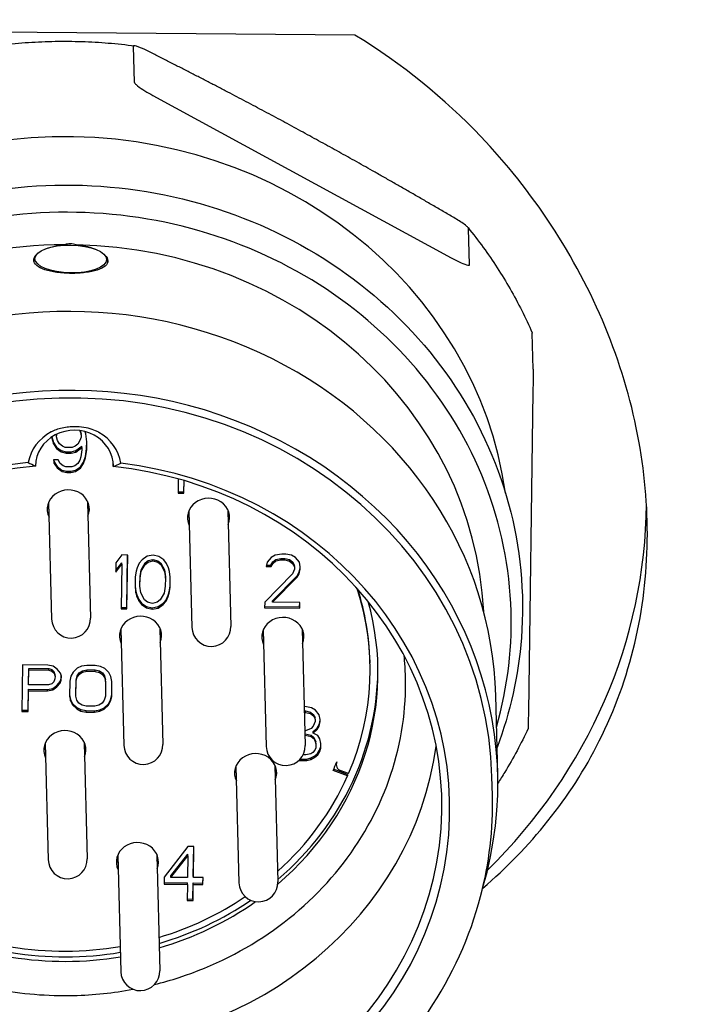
# Model space of a CAD drawing. Header units: inches. Extents: x 24 to 1128, y -94 to 748.
# Tile 386 of 573: x 391.197 to 391.865, y 506.062 to 507.056. Entities that reach past the tile are written whole.
import ezdxf

# ---------------------------------------------------------------- set-up
doc = ezdxf.new("R2010")
doc.units = ezdxf.units.IN
doc.header["$LTSCALE"] = 32
doc.header["$MEASUREMENT"] = 0
doc.layers.add('Dimension (ANSI)', color=7, linetype='Continuous', lineweight=25)
doc.layers.add('Visible (ANSI)', color=7, linetype='Continuous', lineweight=30)
doc.styles.add('Note Text (ANSI)', font='tahoma.ttf')
doc.dimstyles.new('Architectural (ANSI)', dxfattribs={"dimscale": 32, "dimtxt": 0.125, "dimasz": 0.098425, "dimexe": 0.125, "dimexo": 0.0625, "dimgap": 0.031496, "dimtad": 0, "dimtih": 1, "dimtoh": 1, "dimdec": 4, "dimrnd": 1e-08, "dimzin": 3, "dimdsep": 46, "dimlunit": 4, "dimtxsty": 'Note Text (ANSI)', "dimcen": 0.09, "dimdle": 0.393701, "dimclrd": 256, "dimclre": 256, "dimclrt": 256, "dimadec": 0, "dimazin": 3, "dimtfac": 0.96, "dimtofl": 0, "dimtmove": 0, "dimatfit": 3, "dimfxl": 1, "dimfrac": 2, "dimtolj": 1, "dimtzin": 12, "dimlwd": -1, "dimlwe": -1, "dimarcsym": 0})

# ---------------------------------------------------------------- blocks, each defined once
blk = doc.blocks.new('*D22')
at = {"layer": 'Defpoints', "color": 0, "transparency": 16777216}
for p in [(438.47989, 699.41052), (351.85681, 463.84902), (472.38339, 463.84902)]:
    blk.add_point(p, dxfattribs=at)
at = {"layer": 'Dimension (ANSI)', "transparency": 16777216}
for p, q in [((436.47989, 699.41052), (347.85681, 699.41052)), ((351.85681, 696.26091), (351.85681, 597.16282)), ((351.85681, 466.99862), (351.85681, 590.09671)), ((470.38339, 463.84902), (347.85681, 463.84902))]:
    blk.add_line(p, q, dxfattribs=at)
for points in [[(351.33187, 696.26091), (352.38174, 696.26091), (351.85681, 699.41052)], [(351.33187, 466.99862), (352.38174, 466.99862), (351.85681, 463.84902)]]:
    blk.add_solid(points, dxfattribs=at)
at = {"layer": 'Dimension (ANSI)', "transparency": 16777216, "insert": (338.70839, 596.15495), "char_height": 4, "attachment_point": 1, "style": 'Note Text (ANSI)'}
blk.add_mtext('\\A1;19\'-7 9/16"', dxfattribs=at)

msp = doc.modelspace()

# ---------------------------------------------------------------- linework, layer by layer
at = {"layer": 'Visible (ANSI)'}
for p, q in [((391.53517, 507.04077), (390.95631, 507.04544)), ((391.31248, 506.99308), (391.31155, 507.02952)), ((391.33103, 506.97997), (391.63245, 506.81599)), ((391.65084, 506.809), (391.6499, 506.84544)), ((391.21231, 506.81686), (391.21106, 506.81282)), ((391.28425, 506.81585), (391.28538, 506.81178)), ((391.7151, 506.70358), (391.71416, 506.74002)), ((391.7149, 506.68072), (391.71035, 506.35765)), ((391.22904, 506.63503), (391.22903, 506.63395)), ((391.22903, 506.63395), (391.23092, 506.62815)), ((391.2291, 506.63507), (391.23088, 506.62959)), ((391.23393, 506.63651), (391.23395, 506.63779)), ((391.23397, 506.63507), (391.23393, 506.63651)), ((391.23397, 506.63507), (391.234, 506.63739)), ((391.2349, 506.63159), (391.23397, 506.63507)), ((391.234, 506.63739), (391.23399, 506.63781)), ((391.234, 506.63739), (391.23415, 506.63788)), ((391.25721, 506.6415), (391.25767, 506.64067)), ((391.25857, 506.63487), (391.25754, 506.63141)), ((391.25767, 506.64067), (391.25765, 506.64144)), ((391.25767, 506.64067), (391.2586, 506.63719)), ((391.25781, 506.64142), (391.25856, 506.63863)), ((391.2586, 506.63719), (391.25856, 506.63863)), ((391.2586, 506.63719), (391.25857, 506.63487)), ((391.26354, 506.63831), (391.26286, 506.64041)), ((391.26441, 506.6302), (391.26354, 506.63831)), ((391.23088, 506.62959), (391.23377, 506.62494)), ((391.23092, 506.62815), (391.23088, 506.62959)), ((391.23092, 506.62815), (391.2338, 506.6235)), ((391.23377, 506.62494), (391.23864, 506.62143)), ((391.2338, 506.6235), (391.23377, 506.62494)), ((391.2338, 506.6235), (391.23867, 506.61999)), ((391.23682, 506.6281), (391.2349, 506.63159)), ((391.23974, 506.62577), (391.23682, 506.6281)), ((391.24268, 506.62458), (391.23974, 506.62577)), ((391.24956, 506.62453), (391.24268, 506.62458)), ((391.25253, 506.62566), (391.24956, 506.62453)), ((391.25552, 506.62795), (391.25253, 506.62566)), ((391.2534, 506.62131), (391.25937, 506.62589)), ((391.25344, 506.61987), (391.25941, 506.62445)), ((391.25754, 506.63141), (391.25552, 506.62795)), ((391.25941, 506.62445), (391.25937, 506.62589)), ((391.25941, 506.62445), (391.25937, 506.62213)), ((391.26316, 506.61544), (391.26426, 506.62354)), ((391.26426, 506.62354), (391.26436, 506.63067)), ((391.26429, 506.62209), (391.26426, 506.62354)), ((391.26429, 506.62209), (391.26441, 506.6302)), ((391.23864, 506.62143), (391.24354, 506.62023)), ((391.23867, 506.61999), (391.23864, 506.62143)), ((391.23867, 506.61999), (391.24358, 506.61879)), ((391.24354, 506.62023), (391.24846, 506.62019)), ((391.24358, 506.61879), (391.24354, 506.62023)), ((391.24358, 506.61879), (391.2485, 506.61875)), ((391.24846, 506.62019), (391.2534, 506.62131)), ((391.2485, 506.61875), (391.24846, 506.62019)), ((391.2485, 506.61875), (391.25344, 506.61987)), ((391.25344, 506.61987), (391.2534, 506.62131)), ((391.25829, 506.6152), (391.25726, 506.61173)), ((391.25937, 506.62213), (391.25829, 506.6152)), ((391.26111, 506.60967), (391.26316, 506.61544)), ((391.26115, 506.60823), (391.2632, 506.614)), ((391.2632, 506.614), (391.26316, 506.61544)), ((391.2632, 506.614), (391.26429, 506.62209)), ((391.23561, 506.61191), (391.23069, 506.61195)), ((391.23069, 506.61195), (391.23162, 506.60847)), ((391.23104, 506.61194), (391.23159, 506.60991)), ((391.23159, 506.60991), (391.23447, 506.60525)), ((391.23162, 506.60847), (391.23159, 506.60991)), ((391.23162, 506.60847), (391.23451, 506.60381)), ((391.23447, 506.60525), (391.23934, 506.60174)), ((391.23451, 506.60381), (391.23447, 506.60525)), ((391.23451, 506.60381), (391.23938, 506.6003)), ((391.23753, 506.60842), (391.23561, 506.61191)), ((391.24045, 506.60608), (391.23753, 506.60842)), ((391.24338, 506.6049), (391.24045, 506.60608)), ((391.24929, 506.60485), (391.24338, 506.6049)), ((391.25226, 506.60599), (391.24929, 506.60485)), ((391.25524, 506.60828), (391.25226, 506.60599)), ((391.25312, 506.60163), (391.25809, 506.60506)), ((391.25316, 506.60019), (391.25813, 506.60362)), ((391.25726, 506.61173), (391.25524, 506.60828)), ((391.25809, 506.60506), (391.26111, 506.60967)), ((391.25813, 506.60362), (391.25809, 506.60506)), ((391.25813, 506.60362), (391.26115, 506.60823)), ((391.26115, 506.60823), (391.26111, 506.60967)), ((391.29112, 506.60798), (391.29119, 506.60514)), ((391.23934, 506.60174), (391.24425, 506.60055)), ((391.23938, 506.6003), (391.23934, 506.60174)), ((391.23938, 506.6003), (391.24429, 506.59911)), ((391.24425, 506.60055), (391.24819, 506.60051)), ((391.24429, 506.59911), (391.24425, 506.60055)), ((391.24429, 506.59911), (391.24822, 506.59907)), ((391.24819, 506.60051), (391.25312, 506.60163)), ((391.24822, 506.59907), (391.24819, 506.60051)), ((391.24822, 506.59907), (391.25316, 506.60019)), ((391.25316, 506.60019), (391.25312, 506.60163)), ((391.35679, 506.5927), (391.35659, 506.57825)), ((391.36246, 506.57965), (391.36262, 506.59103)), ((391.36249, 506.5782), (391.36267, 506.59102)), ((391.35659, 506.57825), (391.36249, 506.5782)), ((391.35661, 506.57969), (391.36246, 506.57965)), ((391.36249, 506.5782), (391.36246, 506.57965)), ((391.22586, 506.56899), (391.22889, 506.45129)), ((391.26522, 506.57), (391.26825, 506.4523)), ((391.36748, 506.56059), (391.3705, 506.4429)), ((391.40683, 506.5616), (391.40986, 506.44391)), ((391.29981, 506.51596), (391.29379, 506.50791)), ((391.30571, 506.51592), (391.29981, 506.51596)), ((391.30491, 506.46296), (391.30565, 506.51592)), ((391.30495, 506.46152), (391.30571, 506.51592)), ((391.32538, 506.5146), (391.32041, 506.51117)), ((391.3313, 506.51571), (391.32538, 506.5146)), ((391.33719, 506.5145), (391.3313, 506.51571)), ((391.34206, 506.51099), (391.33719, 506.5145)), ((391.45056, 506.51345), (391.44655, 506.50885)), ((391.45453, 506.51574), (391.45056, 506.51345)), ((391.46143, 506.51684), (391.45453, 506.51574)), ((391.46537, 506.51681), (391.46143, 506.51684)), ((391.47126, 506.5156), (391.46537, 506.51681)), ((391.47516, 506.51325), (391.47126, 506.5156)), ((391.47903, 506.50859), (391.47516, 506.51325)), ((391.29379, 506.50791), (391.29366, 506.49865)), ((391.29366, 506.49865), (391.29968, 506.5067)), ((391.29368, 506.50017), (391.29964, 506.50814)), ((391.29968, 506.5067), (391.29904, 506.46156)), ((391.29968, 506.5067), (391.29964, 506.50814)), ((391.31741, 506.50772), (391.31537, 506.5031)), ((391.32041, 506.51117), (391.31741, 506.50772)), ((391.31922, 506.50104), (391.32326, 506.50795)), ((391.31926, 506.4996), (391.3233, 506.50651)), ((391.32326, 506.50795), (391.32624, 506.51024)), ((391.3233, 506.50651), (391.32326, 506.50795)), ((391.3233, 506.50651), (391.32628, 506.5088)), ((391.32624, 506.51024), (391.33118, 506.51136)), ((391.32628, 506.5088), (391.32624, 506.51024)), ((391.32628, 506.5088), (391.33122, 506.50992)), ((391.33122, 506.50992), (391.33118, 506.51136)), ((391.33118, 506.51136), (391.33609, 506.51017)), ((391.33122, 506.50992), (391.33612, 506.50872)), ((391.33612, 506.50872), (391.33609, 506.51017)), ((391.33609, 506.51017), (391.339, 506.50783)), ((391.33612, 506.50872), (391.33904, 506.50639)), ((391.33904, 506.50639), (391.339, 506.50783)), ((391.339, 506.50783), (391.34284, 506.50085)), ((391.33904, 506.50639), (391.34288, 506.49941)), ((391.34496, 506.5075), (391.34206, 506.51099)), ((391.34687, 506.50285), (391.34496, 506.5075)), ((391.44655, 506.50885), (391.44551, 506.50423)), ((391.44551, 506.50423), (391.45043, 506.50419)), ((391.44583, 506.50567), (391.45039, 506.50563)), ((391.45039, 506.50563), (391.45241, 506.50909)), ((391.45043, 506.50419), (391.45039, 506.50563)), ((391.45043, 506.50419), (391.45244, 506.50765)), ((391.45241, 506.50909), (391.45539, 506.51138)), ((391.45244, 506.50765), (391.45241, 506.50909)), ((391.45244, 506.50765), (391.45543, 506.50994)), ((391.45539, 506.51138), (391.46033, 506.5125)), ((391.45543, 506.50994), (391.45539, 506.51138)), ((391.45543, 506.50994), (391.46037, 506.51106)), ((391.46033, 506.5125), (391.46426, 506.51247)), ((391.46037, 506.51106), (391.46033, 506.5125)), ((391.46037, 506.51106), (391.4643, 506.51103)), ((391.46426, 506.51247), (391.46917, 506.51127)), ((391.4643, 506.51103), (391.46426, 506.51247)), ((391.4643, 506.51103), (391.46921, 506.50983)), ((391.46917, 506.51127), (391.47209, 506.50893)), ((391.46921, 506.50983), (391.46917, 506.51127)), ((391.46921, 506.50983), (391.47213, 506.50749)), ((391.47209, 506.50893), (391.47401, 506.50544)), ((391.47213, 506.50749), (391.47209, 506.50893)), ((391.47213, 506.50749), (391.47404, 506.504)), ((391.47404, 506.504), (391.47401, 506.50544)), ((391.47404, 506.504), (391.47401, 506.50169)), ((391.47995, 506.50396), (391.47903, 506.50859)), ((391.47988, 506.50308), (391.4799, 506.50423)), ((391.47992, 506.50164), (391.47995, 506.50396)), ((391.31328, 506.49386), (391.31313, 506.48344)), ((391.31434, 506.49964), (391.31328, 506.49386)), ((391.31537, 506.5031), (391.31434, 506.49964)), ((391.31803, 506.486), (391.31814, 506.4941)), ((391.31814, 506.4941), (391.31922, 506.50104)), ((391.31818, 506.49266), (391.31814, 506.4941)), ((391.31818, 506.49266), (391.31926, 506.4996)), ((391.31926, 506.4996), (391.31922, 506.50104)), ((391.34288, 506.49941), (391.34284, 506.50085)), ((391.34284, 506.50085), (391.34373, 506.4939)), ((391.34288, 506.49941), (391.34377, 506.49246)), ((391.34377, 506.49246), (391.34373, 506.4939)), ((391.3478, 506.49937), (391.34687, 506.50285)), ((391.3487, 506.49358), (391.3478, 506.49937)), ((391.34852, 506.4846), (391.34865, 506.49391)), ((391.34856, 506.48316), (391.3487, 506.49358)), ((391.47198, 506.49707), (391.44402, 506.46836)), ((391.45185, 506.46974), (391.47681, 506.495)), ((391.45189, 506.4683), (391.47685, 506.49356)), ((391.47401, 506.50169), (391.47198, 506.49707)), ((391.47681, 506.495), (391.47883, 506.49846)), ((391.47685, 506.49356), (391.47681, 506.495)), ((391.47685, 506.49356), (391.47887, 506.49702)), ((391.47883, 506.49846), (391.47988, 506.50308)), ((391.47887, 506.49702), (391.47883, 506.49846)), ((391.47887, 506.49702), (391.47992, 506.50164)), ((391.47992, 506.50164), (391.47988, 506.50308)), ((391.31313, 506.48344), (391.31403, 506.47765)), ((391.31314, 506.48455), (391.31399, 506.47909)), ((391.31807, 506.48456), (391.31803, 506.486)), ((391.31807, 506.48456), (391.31818, 506.49266)), ((391.31895, 506.47761), (391.31807, 506.48456)), ((391.34365, 506.48436), (391.34257, 506.47742)), ((391.34377, 506.49246), (391.34365, 506.48436)), ((391.34745, 506.47882), (391.34852, 506.4846)), ((391.34856, 506.48316), (391.34852, 506.4846)), ((391.31399, 506.47909), (391.31493, 506.47561)), ((391.31403, 506.47765), (391.31399, 506.47909)), ((391.31403, 506.47765), (391.31497, 506.47417)), ((391.31493, 506.47561), (391.31683, 506.47096)), ((391.31497, 506.47417), (391.31493, 506.47561)), ((391.31497, 506.47417), (391.31687, 506.46952)), ((391.32279, 506.47063), (391.31895, 506.47761)), ((391.34257, 506.47742), (391.33854, 506.47051)), ((391.34439, 506.47074), (391.34642, 506.47536)), ((391.34443, 506.4693), (391.34646, 506.47392)), ((391.34642, 506.47536), (391.34745, 506.47882)), ((391.34646, 506.47392), (391.34642, 506.47536)), ((391.34646, 506.47392), (391.34749, 506.47738)), ((391.34749, 506.47738), (391.34745, 506.47882)), ((391.34749, 506.47738), (391.34856, 506.48316)), ((391.31683, 506.47096), (391.31974, 506.46747)), ((391.31687, 506.46952), (391.31683, 506.47096)), ((391.31687, 506.46952), (391.31977, 506.46603)), ((391.31974, 506.46747), (391.32461, 506.46396)), ((391.31977, 506.46603), (391.31974, 506.46747)), ((391.31977, 506.46603), (391.32465, 506.46252)), ((391.32571, 506.46829), (391.32279, 506.47063)), ((391.32461, 506.46396), (391.3305, 506.46275)), ((391.32465, 506.46252), (391.32461, 506.46396)), ((391.33062, 506.4671), (391.32571, 506.46829)), ((391.3305, 506.46275), (391.33642, 506.46386)), ((391.33555, 506.46822), (391.33062, 506.4671)), ((391.33854, 506.47051), (391.33555, 506.46822)), ((391.33642, 506.46386), (391.34139, 506.46729)), ((391.33645, 506.46242), (391.33642, 506.46386)), ((391.33645, 506.46242), (391.34142, 506.46585)), ((391.34139, 506.46729), (391.34439, 506.47074)), ((391.34142, 506.46585), (391.34139, 506.46729)), ((391.34142, 506.46585), (391.34443, 506.4693)), ((391.34443, 506.4693), (391.34439, 506.47074)), ((391.44402, 506.46836), (391.44393, 506.46257)), ((391.44396, 506.46401), (391.47933, 506.46373)), ((391.45189, 506.4683), (391.45185, 506.46974)), ((391.47944, 506.46808), (391.45189, 506.4683)), ((391.47933, 506.46373), (391.47939, 506.46808)), ((391.47936, 506.46229), (391.47933, 506.46373)), ((391.47936, 506.46229), (391.47944, 506.46808)), ((391.29904, 506.46156), (391.30495, 506.46152)), ((391.29906, 506.463), (391.30491, 506.46296)), ((391.30495, 506.46152), (391.30491, 506.46296)), ((391.32465, 506.46252), (391.33053, 506.46131)), ((391.33053, 506.46131), (391.3305, 506.46275)), ((391.33053, 506.46131), (391.33645, 506.46242)), ((391.44393, 506.46257), (391.47936, 506.46229)), ((391.29887, 506.44145), (391.3019, 506.32376)), ((391.33823, 506.44247), (391.34125, 506.32477)), ((391.44255, 506.4403), (391.44558, 506.3226)), ((391.48191, 506.44131), (391.48494, 506.32361)), ((391.19943, 506.40506), (391.19877, 506.35791)), ((391.22502, 506.40485), (391.19943, 506.40506)), ((391.23033, 506.40381), (391.22502, 506.40485)), ((391.26446, 506.40454), (391.25912, 506.40358)), ((391.27299, 506.40447), (391.26446, 506.40454)), ((391.27831, 506.40342), (391.27299, 506.40447)), ((391.55042, 506.40679), (391.55038, 506.40823)), ((391.20551, 506.38639), (391.20572, 506.40143)), ((391.20554, 506.38495), (391.20576, 506.39999)), ((391.20576, 506.39999), (391.20572, 506.40143)), ((391.20572, 506.40143), (391.22598, 506.40127)), ((391.20576, 506.39999), (391.22601, 506.39983)), ((391.22601, 506.39983), (391.22598, 506.40127)), ((391.22598, 506.40127), (391.22916, 506.40024)), ((391.22601, 506.39983), (391.2292, 506.3988)), ((391.2292, 506.3988), (391.22916, 506.40024)), ((391.22916, 506.40024), (391.23126, 506.39822)), ((391.2292, 506.3988), (391.2313, 506.39678)), ((391.23456, 506.40076), (391.23033, 506.40381)), ((391.2313, 506.39678), (391.23126, 506.39822)), ((391.23126, 506.39822), (391.23229, 506.3952)), ((391.2313, 506.39678), (391.23232, 506.39376)), ((391.23232, 506.39376), (391.23229, 506.3952)), ((391.2377, 506.39673), (391.23456, 506.40076)), ((391.23872, 506.39371), (391.2377, 506.39673)), ((391.25051, 506.39763), (391.24832, 506.39363)), ((391.25483, 506.4016), (391.25051, 506.39763)), ((391.25354, 506.39001), (391.25466, 506.39402)), ((391.25466, 506.39402), (391.25684, 506.39701)), ((391.2547, 506.39258), (391.25466, 506.39402)), ((391.2547, 506.39258), (391.25687, 506.39557)), ((391.25912, 506.40358), (391.25483, 506.4016)), ((391.25684, 506.39701), (391.26006, 506.39899)), ((391.25687, 506.39557), (391.25684, 506.39701)), ((391.25687, 506.39557), (391.2601, 506.39755)), ((391.26006, 506.39899), (391.26434, 506.39996)), ((391.2601, 506.39755), (391.26006, 506.39899)), ((391.2601, 506.39755), (391.26438, 506.39852)), ((391.26438, 506.39852), (391.26434, 506.39996)), ((391.26434, 506.39996), (391.27287, 506.39989)), ((391.26438, 506.39852), (391.27291, 506.39845)), ((391.27291, 506.39845), (391.27287, 506.39989)), ((391.27287, 506.39989), (391.27712, 506.39885)), ((391.27291, 506.39845), (391.27716, 506.39741)), ((391.27716, 506.39741), (391.27712, 506.39885)), ((391.27712, 506.39885), (391.28029, 506.39682)), ((391.27716, 506.39741), (391.28033, 506.39538)), ((391.28255, 506.40138), (391.27831, 506.40342)), ((391.28033, 506.39538), (391.28029, 506.39682)), ((391.28029, 506.39682), (391.28238, 506.39379)), ((391.28033, 506.39538), (391.28242, 506.39235)), ((391.28675, 506.39733), (391.28255, 506.40138)), ((391.28883, 506.3933), (391.28675, 506.39733)), ((391.20554, 506.38495), (391.20551, 506.38639)), ((391.2258, 506.38478), (391.20554, 506.38495)), ((391.22901, 506.38576), (391.2258, 506.38478)), ((391.23117, 506.38775), (391.22901, 506.38576)), ((391.22996, 506.38117), (391.23426, 506.38415)), ((391.23228, 506.39075), (391.23117, 506.38775)), ((391.23232, 506.39376), (391.23228, 506.39075)), ((391.23426, 506.38415), (391.23752, 506.38814)), ((391.2343, 506.38271), (391.23426, 506.38415)), ((391.2343, 506.38271), (391.23756, 506.38669)), ((391.23752, 506.38814), (391.23863, 506.39114)), ((391.23756, 506.38669), (391.23752, 506.38814)), ((391.23756, 506.38669), (391.23866, 506.3897)), ((391.23863, 506.39114), (391.23867, 506.39387)), ((391.23866, 506.3897), (391.23863, 506.39114)), ((391.23866, 506.3897), (391.23872, 506.39371)), ((391.24718, 506.38862), (391.24697, 506.37358)), ((391.24832, 506.39363), (391.24718, 506.38862)), ((391.25333, 506.37497), (391.25354, 506.39001)), ((391.25336, 506.37353), (391.25358, 506.38857)), ((391.25358, 506.38857), (391.25354, 506.39001)), ((391.25358, 506.38857), (391.2547, 506.39258)), ((391.28242, 506.39235), (391.28238, 506.39379)), ((391.28238, 506.39379), (391.28339, 506.38977)), ((391.28242, 506.39235), (391.28343, 506.38833)), ((391.28343, 506.38833), (391.28322, 506.37329)), ((391.28343, 506.38833), (391.28339, 506.38977)), ((391.28983, 506.38828), (391.28883, 506.3933)), ((391.28958, 506.37467), (391.28977, 506.38855)), ((391.28961, 506.37323), (391.28983, 506.38828)), ((391.20513, 506.3593), (391.20542, 506.38037)), ((391.20516, 506.35786), (391.20546, 506.37893)), ((391.20542, 506.38037), (391.22461, 506.38021)), ((391.20546, 506.37893), (391.20542, 506.38037)), ((391.20546, 506.37893), (391.22465, 506.37877)), ((391.22461, 506.38021), (391.22996, 506.38117)), ((391.22465, 506.37877), (391.22461, 506.38021)), ((391.22465, 506.37877), (391.22999, 506.37973)), ((391.22999, 506.37973), (391.22996, 506.38117)), ((391.22999, 506.37973), (391.2343, 506.38271)), ((391.24698, 506.37475), (391.24793, 506.36999)), ((391.25336, 506.37353), (391.25333, 506.37497)), ((391.28844, 506.36967), (391.28958, 506.37467)), ((391.28961, 506.37323), (391.28958, 506.37467)), ((391.67934, 506.29436), (391.67729, 506.37403)), ((391.24697, 506.37358), (391.24796, 506.36855)), ((391.24793, 506.36999), (391.25, 506.36596)), ((391.24796, 506.36855), (391.24793, 506.36999)), ((391.24796, 506.36855), (391.25004, 506.36452)), ((391.25, 506.36596), (391.25421, 506.36192)), ((391.25004, 506.36452), (391.25, 506.36596)), ((391.25004, 506.36452), (391.25425, 506.36048)), ((391.25437, 506.3695), (391.25336, 506.37353)), ((391.25646, 506.36648), (391.25437, 506.3695)), ((391.25963, 506.36445), (391.25646, 506.36648)), ((391.26388, 506.36341), (391.25963, 506.36445)), ((391.27669, 506.36431), (391.27241, 506.36334)), ((391.27992, 506.36629), (391.27669, 506.36431)), ((391.28209, 506.36928), (391.27992, 506.36629)), ((391.28193, 506.36169), (391.28625, 506.36567)), ((391.28197, 506.36025), (391.28629, 506.36423)), ((391.28322, 506.37329), (391.28209, 506.36928)), ((391.28625, 506.36567), (391.28844, 506.36967)), ((391.28629, 506.36423), (391.28625, 506.36567)), ((391.28629, 506.36423), (391.28848, 506.36823)), ((391.28848, 506.36823), (391.28844, 506.36967)), ((391.28848, 506.36823), (391.28961, 506.37323)), ((391.19877, 506.35791), (391.20516, 506.35786)), ((391.19879, 506.35935), (391.20513, 506.3593)), ((391.20516, 506.35786), (391.20513, 506.3593)), ((391.25421, 506.36192), (391.25845, 506.35988)), ((391.25425, 506.36048), (391.25421, 506.36192)), ((391.25425, 506.36048), (391.25848, 506.35844)), ((391.25845, 506.35988), (391.26376, 506.35883)), ((391.25848, 506.35844), (391.25845, 506.35988)), ((391.25848, 506.35844), (391.2638, 506.35739)), ((391.26376, 506.35883), (391.27229, 506.35876)), ((391.2638, 506.35739), (391.26376, 506.35883)), ((391.2638, 506.35739), (391.27233, 506.35732)), ((391.27241, 506.36334), (391.26388, 506.36341)), ((391.27229, 506.35876), (391.27764, 506.35972)), ((391.27233, 506.35732), (391.27229, 506.35876)), ((391.27233, 506.35732), (391.27767, 506.35828)), ((391.27764, 506.35972), (391.28193, 506.36169)), ((391.27767, 506.35828), (391.27764, 506.35972)), ((391.27767, 506.35828), (391.28197, 506.36025)), ((391.28197, 506.36025), (391.28193, 506.36169)), ((391.48446, 506.36287), (391.48393, 506.36287)), ((391.48404, 506.35852), (391.48533, 506.35851)), ((391.48407, 506.35708), (391.48536, 506.35707)), ((391.49133, 506.36165), (391.48446, 506.36287)), ((391.48533, 506.35851), (391.49023, 506.35732)), ((391.48536, 506.35707), (391.48533, 506.35851)), ((391.48536, 506.35707), (391.49027, 506.35588)), ((391.49023, 506.35732), (391.49315, 506.35498)), ((391.49027, 506.35588), (391.49023, 506.35732)), ((391.49027, 506.35588), (391.49319, 506.35354)), ((391.49524, 506.35931), (391.49133, 506.36165)), ((391.49315, 506.35498), (391.49507, 506.35149)), ((391.49319, 506.35354), (391.49315, 506.35498)), ((391.49911, 506.35465), (391.49524, 506.35931)), ((391.50003, 506.35001), (391.49911, 506.35465)), ((391.49507, 506.34773), (391.49304, 506.34312)), ((391.49319, 506.35354), (391.49511, 506.35005)), ((391.49511, 506.35005), (391.49507, 506.35149)), ((391.49511, 506.35005), (391.49507, 506.34773)), ((391.49689, 506.34106), (391.49891, 506.34451)), ((391.49891, 506.34451), (391.49996, 506.34913)), ((391.49894, 506.34307), (391.49891, 506.34451)), ((391.49894, 506.34307), (391.49999, 506.34769)), ((391.49996, 506.34913), (391.49997, 506.35028)), ((391.49999, 506.34769), (391.49996, 506.34913)), ((391.49999, 506.34769), (391.50003, 506.35001)), ((391.4851, 506.33855), (391.48455, 506.33856)), ((391.48463, 506.33537), (391.485, 506.33536)), ((391.485, 506.33536), (391.49089, 506.33416)), ((391.48504, 506.33392), (391.485, 506.33536)), ((391.49104, 506.34082), (391.4851, 506.33855)), ((391.49304, 506.34312), (391.49104, 506.34082)), ((391.49291, 506.33762), (391.49689, 506.34106)), ((391.49294, 506.33618), (391.49291, 506.33762)), ((391.49294, 506.33618), (391.49693, 506.33962)), ((391.49783, 506.33382), (391.49294, 506.33618)), ((391.49693, 506.33962), (391.49689, 506.34106)), ((391.49693, 506.33962), (391.49894, 506.34307)), ((391.22245, 506.32601), (391.22547, 506.20831)), ((391.2618, 506.32702), (391.26483, 506.20932)), ((391.48467, 506.33393), (391.48504, 506.33392)), ((391.48504, 506.33392), (391.49093, 506.33272)), ((391.49089, 506.33416), (391.49381, 506.33182)), ((391.49093, 506.33272), (391.49089, 506.33416)), ((391.49093, 506.33272), (391.49385, 506.33038)), ((391.49381, 506.33182), (391.49571, 506.32718)), ((391.49385, 506.33038), (391.49381, 506.33182)), ((391.49385, 506.33038), (391.49575, 506.32574)), ((391.49575, 506.32574), (391.49568, 506.32111)), ((391.49575, 506.32574), (391.49571, 506.32718)), ((391.49975, 506.33033), (391.49783, 506.33382)), ((391.50067, 506.3257), (391.49975, 506.33033)), ((391.50057, 506.32251), (391.50062, 506.32597)), ((391.5006, 506.32107), (391.50067, 506.3257)), ((391.49068, 506.31536), (391.48574, 506.31424)), ((391.49267, 506.3165), (391.49068, 506.31536)), ((391.49467, 506.3188), (391.49267, 506.3165)), ((391.49453, 506.31329), (391.49752, 506.31559)), ((391.49568, 506.32111), (391.49467, 506.3188)), ((391.49752, 506.31559), (391.49953, 506.31904)), ((391.49755, 506.31415), (391.49752, 506.31559)), ((391.49755, 506.31415), (391.49957, 506.3176)), ((391.49953, 506.31904), (391.50057, 506.32251)), ((391.49957, 506.3176), (391.49953, 506.31904)), ((391.49957, 506.3176), (391.5006, 506.32107)), ((391.5006, 506.32107), (391.50057, 506.32251)), ((391.47854, 506.30858), (391.47877, 506.30851)), ((391.47877, 506.30851), (391.47877, 506.30879)), ((391.47877, 506.30851), (391.48665, 506.30845)), ((391.47989, 506.30994), (391.48661, 506.30989)), ((391.48574, 506.31424), (391.48284, 506.31426)), ((391.48661, 506.30989), (391.49056, 506.31101)), ((391.48665, 506.30845), (391.48661, 506.30989)), ((391.48665, 506.30845), (391.4906, 506.30957)), ((391.49056, 506.31101), (391.49453, 506.31329)), ((391.4906, 506.30957), (391.49056, 506.31101)), ((391.4906, 506.30957), (391.49457, 506.31185)), ((391.49457, 506.31185), (391.49453, 506.31329)), ((391.49457, 506.31185), (391.49755, 506.31415)), ((391.5163, 506.30446), (391.51626, 506.30585)), ((391.41503, 506.30269), (391.41805, 506.185)), ((391.45438, 506.3037), (391.45741, 506.18601)), ((391.52766, 506.29293), (391.51308, 506.29836)), ((391.52762, 506.29437), (391.51362, 506.29959)), ((391.52866, 506.29522), (391.52125, 506.29791)), ((391.52762, 506.29437), (391.52766, 506.29293)), ((391.67397, 506.27353), (391.67349, 506.29191)), ((391.36653, 506.22164), (391.34247, 506.19058)), ((391.37243, 506.22159), (391.36653, 506.22164)), ((391.37196, 506.19178), (391.37238, 506.22159)), ((391.37199, 506.19034), (391.37243, 506.22159)), ((391.29566, 506.21298), (391.29868, 506.09528)), ((391.33501, 506.21399), (391.33804, 506.09629)), ((391.34932, 506.19196), (391.36636, 506.21382)), ((391.34936, 506.19052), (391.3664, 506.21238)), ((391.3664, 506.21238), (391.36609, 506.19039)), ((391.3664, 506.21238), (391.36636, 506.21382)), ((391.34247, 506.19058), (391.34237, 506.18363)), ((391.34936, 506.19052), (391.34932, 506.19196)), ((391.36609, 506.19039), (391.34936, 506.19052)), ((391.37199, 506.19034), (391.37196, 506.19178)), ((391.38184, 506.19026), (391.37199, 506.19034)), ((391.3817, 506.18476), (391.38178, 506.19026)), ((391.38174, 506.18332), (391.38184, 506.19026)), ((391.34237, 506.18363), (391.36599, 506.18344)), ((391.34239, 506.18507), (391.36596, 506.18488)), ((391.36599, 506.18344), (391.36576, 506.16724)), ((391.36599, 506.18344), (391.36596, 506.18488)), ((391.37163, 506.16863), (391.37186, 506.18484)), ((391.37167, 506.16719), (391.3719, 506.1834)), ((391.37186, 506.18484), (391.3817, 506.18476)), ((391.3719, 506.1834), (391.37186, 506.18484)), ((391.3719, 506.1834), (391.38174, 506.18332)), ((391.38174, 506.18332), (391.3817, 506.18476)), ((391.36576, 506.16724), (391.37167, 506.16719)), ((391.36578, 506.16868), (391.37163, 506.16863)), ((391.37167, 506.16719), (391.37163, 506.16863))]:
    msp.add_line(p, q, dxfattribs=at)
for centre in [(391.24857, 506.4518), (391.39018, 506.4434), (391.32158, 506.32426), (391.46526, 506.32311), (391.24515, 506.20881), (391.43773, 506.1855), (391.31836, 506.09579)]:
    msp.add_arc(centre, 0.01969, 181.47219, 1.47219, dxfattribs=at)
for centre, major_axis, ratio, start_param, end_param in [((391.24025, 506.52299), (-0.45064, -0.01158), 0.921131, 3.247079, 6.177699), ((391.2424, 506.43932), (-0.42309, -0.01087), 0.921131, 4.689688, 6.261243), ((391.2424, 506.43932), (0.42309, 0.01087), 0.921131, 0.021942, 1.52023), ((391.2482, 506.81065), (-0.0374, 0.00053), 0.388991, 6.169802, 6.192544), ((391.2482, 506.81065), (0.0374, -0.00053), 0.388991, 0.090939, 0.113383), ((391.24436, 506.3629), (0.43293, 0.01113), 0.921131, 0, 3.141593), ((391.24641, 506.28324), (-0.43293, -0.01113), 0.921131, 2.853092, 6.571686), ((391.24647, 506.28094), (-0.42702, -0.01097), 0.921131, 3.141593, 6.283185), ((391.25183, 506.60555), (0.03936, 0.00101), 0.921131, 6.244052, 9.390644), ((391.25191, 506.60248), (-0.04723, -0.00121), 0.921131, 5.210895, 6.09809), ((391.25191, 506.60248), (0.04723, 0.00121), 0.921131, 0.111828, 0.999023), ((391.24706, 506.25796), (-0.38373, -0.00986), 0.921131, 4.797781, 10.836915), ((391.24698, 506.26102), (-0.37586, -0.00966), 0.921131, 4.780659, 10.854037), ((391.24573, 506.5621), (0.02125, 0.00055), 0.921131, 5.895869, 9.812095), ((391.38734, 506.5537), (0.02125, 0.00055), 0.921131, 5.895869, 9.812095), ((391.24554, 506.56976), (-0.02125, -0.00055), 0.921131, 0.196909, 0.387317), ((391.24554, 506.56976), (0.02125, 0.00055), 0.921131, 5.895869, 6.086276), ((391.23907, 506.56895), (0.59036, 0.01517), 0.921131, 5.504178, 6.252371), ((391.38715, 506.56136), (-0.02125, -0.00055), 0.921131, 0.196909, 0.387317), ((391.38715, 506.56136), (0.02125, 0.00055), 0.921131, 5.895869, 6.086276), ((391.24344, 506.3989), (0.30699, 0.00789), 0.921131, 5.880033, 6.554457), ((391.2434, 506.40034), (0.30699, 0.00789), 0.921131, 0, 0.263146), ((391.24352, 506.39584), (0.31486, 0.00809), 0.921131, 5.434963, 6.509893), ((391.31874, 506.43457), (0.02125, 0.00055), 0.921131, 5.895869, 9.812095), ((391.46242, 506.43341), (0.02125, 0.00055), 0.921131, 5.895869, 9.812095), ((391.31854, 506.44223), (-0.02125, -0.00055), 0.921131, 0.196909, 0.387317), ((391.31854, 506.44223), (0.02125, 0.00055), 0.921131, 5.895869, 6.086276), ((391.46222, 506.44107), (-0.02125, -0.00055), 0.921131, 0.196909, 0.387317), ((391.46222, 506.44107), (0.02125, 0.00055), 0.921131, 5.895869, 6.086276), ((391.2434, 506.40034), (0.31486, 0.00809), 0.921131, 5.435566, 6.27542), ((391.24231, 506.31912), (0.02125, 0.00055), 0.921131, 5.895869, 9.812095), ((391.2443, 506.3652), (-0.37586, -0.00966), 0.921131, 0.151021, 2.990572), ((391.24212, 506.32678), (-0.02125, -0.00055), 0.921131, 0.196909, 0.387317), ((391.24212, 506.32678), (0.02125, 0.00055), 0.921131, 5.895869, 6.086276), ((391.4349, 506.2958), (0.02125, 0.00055), 0.921131, 5.895869, 9.812095), ((391.24344, 506.3989), (0.29124, 0.00748), 0.921131, 5.871306, 5.906351), ((391.52417, 506.30466), (-0.00787, -0.0002), 0.921131, 5.906351, 7.450829), ((391.4347, 506.30346), (-0.02125, -0.00055), 0.921131, 0.196909, 0.387317), ((391.4347, 506.30346), (0.02125, 0.00055), 0.921131, 5.895869, 6.086276), ((391.24344, 506.3989), (0.30699, 0.00789), 0.921131, 5.458433, 5.871306), ((391.31552, 506.20609), (0.02125, 0.00055), 0.921131, 5.895869, 9.812095), ((391.31533, 506.21375), (-0.02125, -0.00055), 0.921131, 0.196909, 0.387317), ((391.31533, 506.21375), (0.02125, 0.00055), 0.921131, 5.895869, 6.086276), ((391.24344, 506.3989), (0.30699, 0.00789), 0.921131, 4.998937, 5.318812), ((391.2434, 506.40034), (-0.31486, -0.00809), 0.921131, 1.849985, 2.181469), ((391.24352, 506.39584), (0.31486, 0.00809), 0.921131, 4.991578, 5.341194), ((391.24344, 506.3989), (0.30699, 0.00789), 0.921131, 4.506732, 4.867447), ((391.2434, 506.40034), (-0.31486, -0.00809), 0.921131, 1.370352, 1.721948), ((391.24352, 506.39584), (0.31486, 0.00809), 0.921131, 4.511944, 4.86354)]:
    msp.add_ellipse(centre, major_axis=major_axis, ratio=ratio, start_param=start_param, end_param=end_param, dxfattribs=at)
msp.add_ellipse((391.24825, 506.81476), major_axis=(-0.0362, 0.00051), ratio=0.388991, dxfattribs=at)
for points, knots in [([(391.66415, 506.1796), (391.71168, 506.21996), (391.75316, 506.27066), (391.79758, 506.35944), (391.80961, 506.39269), (391.82578, 506.46097), (391.82992, 506.49599), (391.83089, 506.565), (391.82776, 506.60115), (391.81357, 506.67401), (391.80252, 506.71073), (391.7584, 506.81766), (391.71377, 506.88461), (391.62602, 506.97651), (391.58279, 507.01173), (391.53517, 507.04077)], [1.188855, 1.188855, 1.188855, 1.188855, 1.713665, 1.713665, 1.999129, 1.999129, 2.284593, 2.284593, 2.570057, 2.570057, 2.855521, 2.855521, 3.426449, 3.426449, 3.829059, 3.829059, 3.829059, 3.829059]), ([(391.17865, 507.03103), (391.18756, 507.03205), (391.1965, 507.03285), (391.21441, 507.03401), (391.22338, 507.03437), (391.24133, 507.03466), (391.25031, 507.03459), (391.26824, 507.03401), (391.2772, 507.0335), (391.29508, 507.03205), (391.30399, 507.03111), (391.31287, 507.02996)], [1.4390862, 1.4390862, 1.4390862, 1.4390862, 1.4917603, 1.4917603, 1.5444344, 1.5444344, 1.5971085, 1.5971085, 1.6497826, 1.6497826, 1.7024567, 1.7024567, 1.7024567, 1.7024567]), ([(391.32498, 507.02513), (391.32132, 507.02699), (391.3176, 507.02867), (391.31373, 507.02982), (391.31272, 507.03004), (391.31195, 507.02996), (391.31177, 507.02991), (391.31159, 507.02976), (391.31154, 507.02964), (391.31155, 507.02952)], [0.20113271, 0.20113271, 0.20113271, 0.20113271, 0.23135458, 0.23135458, 0.24057759, 0.24057759, 0.24342626, 0.24342626, 0.2458379, 0.2458379, 0.2458379, 0.2458379]), ([(391.31248, 506.99308), (391.31249, 506.99295), (391.31254, 506.99278), (391.31274, 506.99242), (391.31292, 506.99217), (391.31372, 506.99124), (391.31474, 506.99036), (391.32006, 506.98617), (391.32604, 506.98268), (391.33103, 506.97997)], [-0.2458379, -0.2458379, -0.2458379, -0.2458379, -0.24342626, -0.24342626, -0.24057759, -0.24057759, -0.23135458, -0.23135458, -0.18708943, -0.18708943, -0.18708943, -0.18708943]), ([(390.7793, 506.46485), (390.77994, 506.51032), (390.78847, 506.5557), (390.82039, 506.64183), (390.84383, 506.68253), (390.90331, 506.75529), (390.93942, 506.78727), (391.02072, 506.83927), (391.06594, 506.85922), (391.16091, 506.88499), (391.21066, 506.89077), (391.30959, 506.88751), (391.35877, 506.87847), (391.45147, 506.84641), (391.49499, 506.82344), (391.57186, 506.76588), (391.60524, 506.73136), (391.65838, 506.65435), (391.67821, 506.61193), (391.70235, 506.52353), (391.70674, 506.4776), (391.70035, 506.39448), (391.69204, 506.35714), (391.67864, 506.32148)], [0, 0, 0, 0, 0.316521, 0.316521, 0.634111, 0.634111, 0.95374, 0.95374, 1.275221, 1.275221, 1.597778, 1.597778, 1.92058, 1.92058, 2.242813, 2.242813, 2.563629, 2.563629, 2.882394, 2.882394, 3.199356, 3.199356, 3.462349, 3.462349, 3.462349, 3.462349]), ([(391.67811, 506.3422), (391.68971, 506.38283), (391.69458, 506.42507), (391.69034, 506.51123), (391.68042, 506.55511), (391.64611, 506.63772), (391.62172, 506.67645), (391.56091, 506.74484), (391.5245, 506.77449), (391.44334, 506.82171), (391.3986, 506.83927), (391.30531, 506.8605), (391.25677, 506.86416), (391.16083, 506.85721), (391.11344, 506.84661), (391.02461, 506.81218), (390.98318, 506.78837), (390.9105, 506.72997), (390.87926, 506.69539), (390.83013, 506.61896), (390.81224, 506.57714), (390.79539, 506.50629), (390.79189, 506.47818), (390.79149, 506.45005)], [2.897144, 2.897144, 2.897144, 2.897144, 3.199914, 3.199914, 3.519419, 3.519419, 3.83907, 3.83907, 4.159011, 4.159011, 4.479213, 4.479213, 4.799564, 4.799564, 5.119953, 5.119953, 5.440269, 5.440269, 5.760399, 5.760399, 6.080245, 6.080245, 6.283185, 6.283185, 6.283185, 6.283185]), ([(391.6499, 506.84544), (391.6499, 506.84557), (391.64984, 506.84574), (391.64965, 506.8461), (391.64946, 506.84635), (391.64867, 506.84728), (391.64765, 506.84816), (391.64372, 506.85125), (391.63998, 506.85363), (391.63632, 506.85575)], [0, 0, 0, 0, 0.00241164, 0.00241164, 0.00526031, 0.00526031, 0.01448332, 0.01448332, 0.04470519, 0.04470519, 0.04470519, 0.04470519]), ([(391.64938, 506.84644), (391.65467, 506.83993), (391.65978, 506.83328), (391.66961, 506.81976), (391.67433, 506.81288), (391.68339, 506.79889), (391.68772, 506.79179), (391.69598, 506.77739), (391.6999, 506.77009), (391.70734, 506.75531), (391.71085, 506.74783), (391.71415, 506.74027)], [2.4881284, 2.4881284, 2.4881284, 2.4881284, 2.5399426, 2.5399426, 2.5917568, 2.5917568, 2.6435711, 2.6435711, 2.6953853, 2.6953853, 2.7471995, 2.7471995, 2.7471995, 2.7471995]), ([(391.22295, 506.82514), (391.22598, 506.82635), (391.22963, 506.82741), (391.2363, 506.82864), (391.23914, 506.82899), (391.24199, 506.82918)], [0.07654724, 0.07654724, 0.07654724, 0.07654724, 0.10741588, 0.10741588, 0.12852238, 0.12852238, 0.12852238, 0.12852238]), ([(391.25378, 506.82909), (391.25183, 506.82974), (391.24982, 506.83009), (391.24596, 506.83012), (391.24394, 506.8298), (391.24199, 506.82918)], [0.2393987, 0.2393987, 0.2393987, 0.2393987, 0.25409295, 0.25409295, 0.2687872, 0.2687872, 0.2687872, 0.2687872]), ([(391.25378, 506.82909), (391.25663, 506.82885), (391.25949, 506.82845), (391.26597, 506.82716), (391.26946, 506.82613), (391.27243, 506.82496)], [-0.41496464, -0.41496464, -0.41496464, -0.41496464, -0.39385815, -0.39385815, -0.36483245, -0.36483245, -0.36483245, -0.36483245]), ([(391.28244, 506.819), (391.28251, 506.81893), (391.28257, 506.81886), (391.28459, 506.81684), (391.28558, 506.8148), (391.28568, 506.81115), (391.28479, 506.80929), (391.28107, 506.80602), (391.27823, 506.80461), (391.27167, 506.80246), (391.2675, 506.80158), (391.25833, 506.80046), (391.25333, 506.80021), (391.24393, 506.80029), (391.23891, 506.80061), (391.22965, 506.80189), (391.22542, 506.80284), (391.21871, 506.80509), (391.21579, 506.80654), (391.21187, 506.80987), (391.21088, 506.81175), (391.21084, 506.81358), (391.21079, 506.81541), (391.21168, 506.81743), (391.21383, 506.81964), (391.21414, 506.81994), (391.21447, 506.82022)], [-0.3234792, -0.3234792, -0.3234792, -0.3234792, -0.3222476, -0.3222476, -0.2864423, -0.2864423, -0.2506369, -0.2506369, -0.2148316, -0.2148316, -0.1790264, -0.1790264, -0.1432211, -0.1432211, -0.1074159, -0.1074159, -0.0716106, -0.0716106, -0.0358053, -0.0358053, 0, 0, 0, 0.0358053, 0.0358053, 0.041285, 0.041285, 0.041285, 0.041285]), ([(391.63245, 506.81599), (391.63744, 506.81327), (391.64341, 506.81026), (391.64866, 506.8087), (391.64967, 506.80848), (391.65044, 506.80855), (391.65061, 506.80861), (391.65079, 506.80876), (391.65084, 506.80888), (391.65084, 506.809)], [-0.05874847, -0.05874847, -0.05874847, -0.05874847, -0.01448332, -0.01448332, -0.00526031, -0.00526031, -0.00241164, -0.00241164, 0, 0, 0, 0]), ([(391.71415, 506.74027), (391.71415, 506.74026), (391.71415, 506.74026), (391.71415, 506.74023), (391.71416, 506.74014), (391.71416, 506.74002)], [0.243001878, 0.243001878, 0.243001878, 0.243001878, 0.24342626, 0.24342626, 0.245837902, 0.245837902, 0.245837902, 0.245837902]), ([(391.7151, 506.70358), (391.7151, 506.70346), (391.7151, 506.70325), (391.71511, 506.7028), (391.71511, 506.70245), (391.71511, 506.70111), (391.7151, 506.69969), (391.71506, 506.69271), (391.71497, 506.68608), (391.7149, 506.68072)], [-0.2458379, -0.2458379, -0.2458379, -0.2458379, -0.24342626, -0.24342626, -0.24057759, -0.24057759, -0.23135458, -0.23135458, -0.18708943, -0.18708943, -0.18708943, -0.18708943]), ([(391.27652, 506.63973), (391.27554, 506.64028), (391.27444, 506.64082), (391.26886, 506.64322), (391.26321, 506.64475), (391.25593, 506.64533), (391.2551, 506.64537), (391.25395, 506.64542), (391.25363, 506.64543), (391.25303, 506.64544), (391.25276, 506.64544), (391.2525, 506.64545), (391.25223, 506.64545), (391.25195, 506.64545), (391.25129, 506.64545), (391.2509, 506.64544), (391.24953, 506.64541), (391.24855, 506.64536), (391.24549, 506.64513), (391.2434, 506.64486), (391.23669, 506.64361), (391.23265, 506.64224), (391.22906, 506.64049), (391.2287, 506.6403), (391.22835, 506.64011)], [0.3991509, 0.3991509, 0.3991509, 0.3991509, 0.413118, 0.413118, 0.4633573, 0.4633573, 0.4696982, 0.4696982, 0.4721926, 0.4721926, 0.474238, 0.474238, 0.474238, 0.4763021, 0.4763021, 0.479238, 0.479238, 0.4865814, 0.4865814, 0.5021229, 0.5021229, 0.5371024, 0.5371024, 0.5412574, 0.5412574, 0.5412574, 0.5412574]), ([(391.33265, 506.08225), (391.34113, 506.08437), (391.34953, 506.08679), (391.39208, 506.10071), (391.42437, 506.11694), (391.48189, 506.15779), (391.50708, 506.18244), (391.54791, 506.23775), (391.56347, 506.26845), (391.58339, 506.3329), (391.58764, 506.36668), (391.58572, 506.40484), (391.58537, 506.4095), (391.5849, 506.41415)], [1.844768, 1.844768, 1.844768, 1.844768, 1.921214, 1.921214, 2.237807, 2.237807, 2.556003, 2.556003, 2.876932, 2.876932, 3.200875, 3.200875, 3.245978, 3.245978, 3.245978, 3.245978]), ([(391.71035, 506.35765), (391.71028, 506.3523), (391.71018, 506.34614), (391.71007, 506.34179), (391.71004, 506.34103), (391.71002, 506.34073), (391.71002, 506.34069), (391.71001, 506.34068)], [-0.05874847, -0.05874847, -0.05874847, -0.05874847, -0.01448332, -0.01448332, -0.00526031, -0.00526031, -0.00339321, -0.00339321, -0.00339321, -0.00339321]), ([(391.71001, 506.34068), (391.7065, 506.33316), (391.70278, 506.32573), (391.69492, 506.31105), (391.69078, 506.30381), (391.68417, 506.29292), (391.68184, 506.2892), (391.67946, 506.28552)], [3.5358213, 3.5358213, 3.5358213, 3.5358213, 3.587711, 3.587711, 3.6396008, 3.6396008, 3.6668229, 3.6668229, 3.6668229, 3.6668229]), ([(390.81992, 506.25158), (390.82099, 506.20962), (390.82939, 506.16786), (390.85996, 506.08891), (390.88214, 506.05174), (390.93807, 505.9857), (390.97184, 505.95686), (391.04759, 505.91043), (391.08957, 505.89287), (391.17748, 505.87084), (391.22341, 505.86639), (391.31454, 505.87108), (391.35973, 505.88023), (391.44477, 505.91119), (391.4846, 505.93301), (391.55484, 505.9871), (391.58524, 506.01935), (391.63349, 506.091), (391.65137, 506.13036), (391.67084, 506.20473), (391.67485, 506.23919), (391.67397, 506.27353)], [0.036634, 0.036634, 0.036634, 0.036634, 0.355083, 0.355083, 0.673935, 0.673935, 0.993679, 0.993679, 1.314262, 1.314262, 1.635347, 1.635347, 1.956575, 1.956575, 2.2776, 2.2776, 2.598055, 2.598055, 2.91763, 2.91763, 3.178226, 3.178226, 3.178226, 3.178226]), ([(391.17265, 506.07769), (391.19838, 506.0728), (391.22475, 506.07064), (391.27119, 506.07173), (391.29127, 506.07383), (391.31101, 506.07753)], [1.3761766, 1.3761766, 1.3761766, 1.3761766, 1.605116, 1.605116, 1.7802581, 1.7802581, 1.7802581, 1.7802581])]:
    msp.add_open_spline(points, degree=3, knots=knots, dxfattribs=at)
for points, weights in [([(391.48056, 506.94394), (391.40539, 506.98483), (391.32498, 507.02513)], [1.62234181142, 1.62234181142, 1.56673803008]), ([(391.63632, 506.85575), (391.55573, 506.90304), (391.48056, 506.94394)], [1.56673803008, 1.62234181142, 1.62234181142])]:
    msp.add_rational_spline(points, weights, degree=2, dxfattribs=at)
for points in [[(391.20528, 506.6093), (391.20755, 506.6081), (391.20993, 506.60692), (391.21246, 506.60577)], [(391.29119, 506.60514), (391.29383, 506.60625), (391.29633, 506.60738), (391.29872, 506.60855)]]:
    msp.add_open_spline(points, degree=3, dxfattribs=at)

# ---------------------------------------------------------------- dimensions: what is measured, and where the dimension line sits
at = {"layer": 'Dimension (ANSI)'}
dim = msp.add_linear_dim(base=(351.85681, 463.84902), p1=(438.47989, 699.41052), p2=(472.38339, 463.84902), angle=270, dimstyle='Architectural (ANSI)', override={"dimgap": 0.031496, "dimdec": 4, "dimlfac": 1, "dimtol": 0, "dimlim": 0, "dimtp": 0, "dimtm": 0, "dimtdec": 2, "dimatfit": 1}, dxfattribs=at)
dim.commit()
dim.dimension.update_dxf_attribs({"geometry": '*D22', "text_midpoint": (351.85681, 593.62977), "dimtype": 160})

doc.saveas('drawing.dxf')
